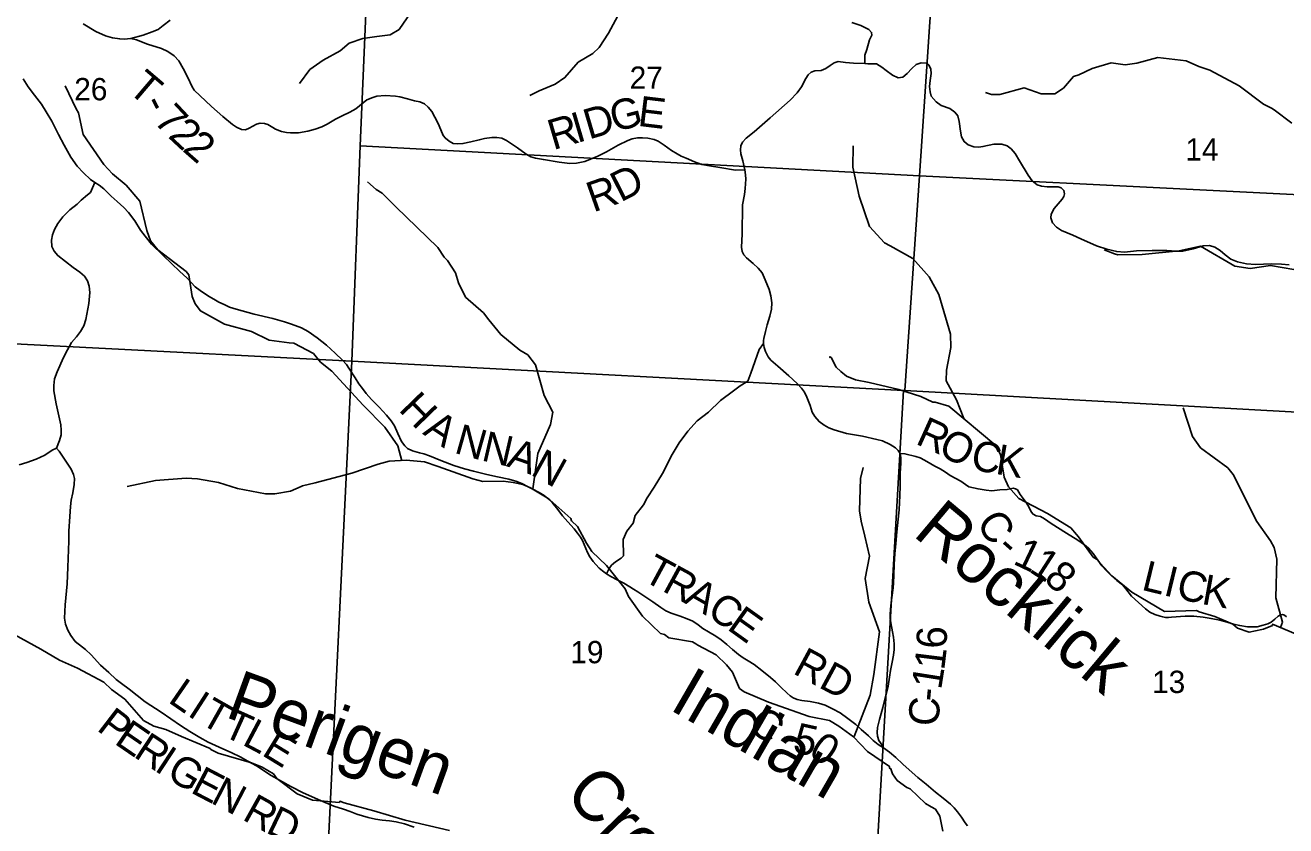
# Model space of a CAD drawing. Extents: x 1878108 to 2183446, y 146837 to 508383.
# Drawn here: x 2017962 to 2030457, y 246251 to 254185 of the extents above; entities that cross this region are included whole.
import ezdxf

# ---------------------------------------------------------------- set-up
doc = ezdxf.new("R2010")
doc.units = 0
for name, color, linetype in [('GM_X_County_Road', 7, 'Continuous'), ('GM_X_County_Road_Text', 7, 'Continuous'), ('GM_X_Minor_River', 7, 'Continuous'), ('GM_X_Minor_River_Text', 7, 'Continuous'), ('GM_X_Section', 7, 'Continuous'), ('GM_X_Section_Text', 7, 'Continuous'), ('GM_X_Township_Road', 7, 'Continuous'), ('GM_X_Township_Road_Text', 7, 'Continuous'), ('GM_X_Township_ROW', 7, 'Continuous')]:
    doc.layers.add(name, color=color, linetype=linetype)

msp = doc.modelspace()

# ---------------------------------------------------------------- linework, layer by layer
at = {"layer": 'GM_X_County_Road'}
for points in [[(2018537, 254198), (2018662, 254124), (2018758, 254079), (2018827, 254061), (2018899, 254049), (2018944, 254048), (2019008, 254052), (2019132, 254088), (2019220, 254119), (2019281, 254144), (2019331, 254184), (2019399, 254235)], [(2026469, 247023), (2026457, 247050), (2026423, 247098), (2026409, 247139), (2026406, 247176), (2026411, 247226), (2026428, 247305), (2026463, 247423), (2026493, 247546), (2026514, 247634), (2026528, 247725), (2026538, 247790), (2026554, 247872), (2026568, 247941), (2026574, 247998), (2026575, 248055), (2026568, 248122), (2026560, 248173), (2026542, 248261), (2026535, 248310), (2026534, 248347), (2026537, 248396), (2026545, 248465), (2026556, 248537), (2026566, 248608), (2026569, 248655), (2026570, 248738), (2026576, 248839), (2026581, 248950), (2026590, 249044), (2026602, 249163), (2026614, 249289), (2026624, 249383), (2026629, 249456), (2026632, 249526), (2026633, 249618), (2026635, 249747), (2026640, 249846), (2026640, 249900), (2026634, 249942), (2026614, 249972), (2026588, 249998), (2026536, 250029), (2026460, 250065), (2026403, 250081), (2026260, 250111), (2026103, 250140), (2025980, 250174), (2025926, 250195), (2025880, 250221), (2025831, 250257), (2025790, 250307), (2025763, 250350), (2025741, 250415), (2025710, 250500), (2025685, 250550), (2025656, 250588), (2025614, 250636), (2025531, 250711), (2025421, 250807), (2025354, 250866), (2025326, 250900), (2025299, 250952), (2025286, 250990), (2025280, 251030), (2025280, 251061), (2025282, 251081), (2025298, 251149), (2025317, 251217), (2025342, 251303), (2025358, 251370), (2025364, 251433), (2025353, 251503), (2025335, 251565), (2025296, 251663), (2025265, 251731), (2025227, 251776), (2025177, 251823), (2025111, 251880), (2025086, 251911), (2025067, 251944), (2025063, 251987), (2025068, 252113), (2025072, 252405), (2025091, 252509), (2025097, 252568), (2025104, 252658), (2025101, 252702), (2025096, 252752), (2025075, 252842), (2025056, 252911), (2025052, 252950), (2025056, 252991), (2025072, 253026), (2025107, 253066), (2025187, 253128), (2025347, 253268), (2025543, 253441), (2025613, 253515), (2025655, 253575), (2025699, 253656), (2025722, 253692), (2025753, 253721), (2025788, 253733), (2025850, 253738), (2025897, 253756), (2025941, 253786), (2025981, 253812), (2026020, 253825), (2026092, 253817), (2026171, 253810), (2026283, 253806), (2026314, 253802), (2026399, 253801), (2026451, 253771), (2026497, 253737), (2026559, 253690), (2026616, 253664), (2026662, 253672), (2026705, 253706), (2026751, 253757), (2026794, 253795), (2026843, 253813), (2026895, 253808), (2026923, 253787), (2026937, 253751), (2026940, 253706), (2026932, 253637), (2026926, 253577), (2026932, 253524), (2026943, 253481), (2026990, 253426), (2027041, 253388), (2027127, 253361), (2027176, 253325), (2027205, 253287), (2027220, 253232), (2027232, 253134), (2027243, 253080), (2027270, 253032), (2027308, 253000), (2027365, 252981), (2027413, 252975), (2027454, 252982), (2027562, 253006), (2027642, 253007), (2027695, 252990), (2027733, 252959), (2027773, 252914), (2027818, 252841), (2027902, 252700), (2027943, 252644), (2027991, 252602), (2028035, 252590), (2028090, 252585), (2028200, 252584), (2028230, 252573), (2028258, 252548), (2028264, 252515), (2028257, 252489), (2028240, 252460), (2028161, 252368), (2028131, 252314), (2028129, 252276), (2028145, 252228), (2028185, 252185), (2028232, 252152), (2028346, 252104), (2028426, 252067), (2028582, 251999), (2028684, 251966), (2028781, 251942), (2028858, 251935), (2028976, 251948), (2029131, 251952), (2029276, 251952), (2029369, 251946), (2029435, 251945), (2029540, 251969), (2029639, 251999), (2029699, 252002), (2029753, 251986), (2029807, 251951), (2029857, 251910), (2029913, 251867), (2029979, 251840), (2030068, 251819), (2030157, 251814), (2030315, 251821), (2030413, 251818), (2030489, 251810)], [(2027302, 246250), (2027278, 246280), (2027241, 246337), (2027204, 246391), (2027171, 246429), (2027133, 246467), (2027062, 246525), (2026985, 246584), (2026891, 246663), (2026809, 246731), (2026724, 246807), (2026660, 246863), (2026590, 246929), (2026529, 246982), (2026469, 247023), (2026416, 247058), (2026366, 247098), (2026319, 247144), (2026248, 247206), (2026194, 247255), (2026115, 247315), (2026040, 247370), (2025965, 247411), (2025891, 247447), (2025824, 247466), (2025741, 247484), (2025660, 247494), (2025612, 247504), (2025573, 247519), (2025544, 247540), (2025514, 247566), (2025453, 247624), (2025398, 247677), (2025349, 247722), (2025264, 247790), (2025186, 247849), (2025129, 247887), (2025079, 247915), (2025031, 247949), (2024974, 247997), (2024917, 248047), (2024859, 248094), (2024806, 248131), (2024734, 248173), (2024680, 248208), (2024631, 248242), (2024579, 248278), (2024524, 248303), (2024454, 248327), (2024363, 248357), (2024312, 248383), (2024261, 248415), (2024183, 248470), (2024105, 248523), (2024035, 248569), (2023992, 248595), (2023956, 248618), (2023897, 248656), (2023837, 248687), (2023766, 248723), (2023723, 248749), (2023683, 248779), (2023652, 248804), (2023619, 248839), (2023590, 248871), (2023557, 248917), (2023535, 248960), (2023502, 249040), (2023485, 249077), (2023466, 249111), (2023436, 249150), (2023402, 249194), (2023339, 249264), (2023287, 249324), (2023241, 249385), (2023186, 249454), (2023142, 249496), (2023107, 249523), (2023056, 249555), (2022995, 249586), (2022935, 249616), (2022890, 249640), (2022835, 249663), (2022756, 249685), (2022644, 249710), (2022538, 249734), (2022407, 249767), (2022316, 249790), (2022210, 249823), (2022083, 249870), (2021969, 249916), (2021914, 249936), (2021869, 249947), (2021801, 249967), (2021752, 249990), (2021724, 250016), (2021693, 250059), (2021656, 250140), (2021621, 250215), (2021588, 250266), (2021542, 250322), (2021470, 250401), (2021396, 250475), (2021340, 250537), (2021304, 250584), (2021269, 250630), (2021232, 250691), (2021169, 250788), (2021145, 250822), (2021107, 250866), (2021035, 250935), (2020948, 251015), (2020856, 251087), (2020766, 251149), (2020699, 251185), (2020600, 251224), (2020532, 251244), (2020415, 251279), (2020230, 251323), (2020054, 251370), (2019987, 251392), (2019933, 251416), (2019880, 251442), (2019832, 251470), (2019779, 251501), (2019695, 251557), (2019647, 251593), (2019566, 251677), (2019490, 251749), (2019415, 251819), (2019325, 251906), (2019215, 252016), (2019150, 252095), (2019105, 252153), (2019050, 252247), (2018987, 252330), (2018939, 252378), (2018872, 252439), (2018813, 252492), (2018740, 252563), (2018695, 252600), (2018651, 252627), (2018609, 252655), (2018539, 252722), (2018478, 252788), (2018415, 252876), (2018348, 252995), (2018292, 253101), (2018225, 253233), (2018171, 253328), (2018123, 253403), (2018055, 253493), (2017991, 253576), (2017943, 253655)], [(2026634, 249942), (2026681, 249938), (2026790, 249911), (2026832, 249897), (2026876, 249875), (2026938, 249838), (2026979, 249814), (2027030, 249790), (2027085, 249757), (2027130, 249724), (2027236, 249668), (2027283, 249634), (2027316, 249609), (2027406, 249590), (2027487, 249578), (2027544, 249572), (2027622, 249579), (2027694, 249585), (2027753, 249596), (2027778, 249591), (2027796, 249580), (2027824, 249535), (2027884, 249455), (2027909, 249412), (2027932, 249362), (2027952, 249338), (2027983, 249324), (2028025, 249315), (2028065, 249293), (2028132, 249247), (2028284, 249150), (2028395, 249081), (2028461, 249035), (2028502, 249003), (2028546, 248951), (2028593, 248883), (2028633, 248828), (2028677, 248781), (2028725, 248730), (2028782, 248682), (2028838, 248638), (2028870, 248600), (2028927, 248528), (2028997, 248463), (2029065, 248401), (2029109, 248367), (2029159, 248345), (2029213, 248330), (2029237, 248322), (2029265, 248316), (2029295, 248316), (2029324, 248320), (2029460, 248329), (2029546, 248328), (2029637, 248319), (2029716, 248304), (2029803, 248288), (2029876, 248270), (2029937, 248248), (2030000, 248235), (2030078, 248224), (2030124, 248222), (2030172, 248224), (2030233, 248239), (2030278, 248251), (2030312, 248268), (2030348, 248299), (2030380, 248327), (2030401, 248340), (2030423, 248345), (2030445, 248339), (2030462, 248323)]]:
    msp.add_lwpolyline(points, dxfattribs=at)
at = {"layer": 'GM_X_Minor_River'}
for points in [[(2022757, 255655), (2022731, 255641), (2022655, 255513), (2022634, 255336), (2022563, 255250), (2022443, 255217), (2022297, 255090), (2022220, 254970), (2022158, 254930), (2022047, 254877), (2021906, 254577), (2021886, 254493), (2021862, 254426), (2021668, 254143), (2021580, 254090), (2021474, 254077), (2021448, 254074), (2021308, 254054), (2021173, 254007), (2021083, 253933), (2020916, 253838), (2020784, 253746), (2020680, 253609)], [(2023924, 254446), (2023744, 254107), (2023650, 253966), (2023588, 253904), (2023442, 253818), (2023312, 253666), (2023214, 253601), (2023056, 253534), (2022963, 253490)], [(2030517, 253214), (2030341, 253346), (2030314, 253363), (2030235, 253403), (2029993, 253585), (2029704, 253741), (2029596, 253777), (2029469, 253831), (2029187, 253864), (2028980, 253810), (2028866, 253794), (2028725, 253814), (2028539, 253756), (2028404, 253694), (2028351, 253676), (2028254, 253563), (2028168, 253505), (2028031, 253506), (2027863, 253565), (2027623, 253500), (2027540, 253499), (2027480, 253517)], [(2021694, 249868), (2021654, 250018), (2021528, 250202), (2021311, 250420), (2021002, 250756), (2020889, 250846), (2020818, 250933), (2020623, 251033), (2020577, 251037), (2020381, 251065), (2020206, 251151), (2019938, 251223), (2019699, 251353), (2019647, 251423), (2019617, 251496), (2019584, 251712), (2019557, 251743), (2019276, 251958), (2019203, 252047), (2019166, 252152), (2019099, 252441), (2018964, 252600), (2018828, 252713), (2018741, 252806), (2018536, 253103), (2018491, 253317), (2018466, 253356), (2018359, 253584)], [(2027264, 250287), (2027193, 250474), (2027091, 250662), (2027093, 250768), (2027137, 250991), (2027132, 251125), (2027016, 251515), (2026923, 251691), (2026759, 251873), (2026534, 252000), (2026478, 252028), (2026332, 252190), (2026228, 252492), (2026166, 252780), (2026169, 252989)], [(2022994, 249590), (2023043, 249940), (2023169, 250227), (2023193, 250350), (2023106, 250515), (2023020, 250821), (2022943, 250918), (2022864, 250964), (2022677, 251121), (2022556, 251265), (2022504, 251335), (2022325, 251491), (2022256, 251633), (2022227, 251732), (2022149, 251855), (2022116, 251886), (2022053, 251981), (2021636, 252385), (2021500, 252522), (2021440, 252556), (2021356, 252632)], [(2031627, 252055), (2031371, 251887), (2031307, 251829), (2031198, 251794), (2031155, 251764), (2031060, 251725), (2030924, 251715), (2030704, 251758), (2030535, 251765), (2030304, 251803), (2030104, 251775), (2029953, 251796), (2029610, 251995), (2029399, 251948), (2029032, 251912), (2028793, 251911), (2028759, 251918), (2028657, 251958)], [(2027117, 250410), (2026982, 250449), (2026958, 250451), (2026839, 250507), (2026621, 250575), (2026326, 250646), (2026192, 250670), (2026102, 250706), (2026046, 250754), (2026000, 250796), (2025952, 250892), (2025936, 250900), (2025940, 250888)], [(2030552, 248154), (2030324, 248249), (2030324, 248237), (2030234, 248199), (2030220, 248197), (2030092, 248171), (2029977, 248210), (2029933, 248248), (2029753, 248326), (2029599, 248372), (2029573, 248386), (2029254, 248375), (2028932, 248565), (2028731, 248729), (2028579, 248892), (2028547, 248914), (2028401, 249116), (2028383, 249138), (2028325, 249204), (2028095, 249346), (2027810, 249496), (2027708, 249610), (2027666, 249706), (2027630, 249931), (2027584, 250021), (2027117, 250410)], [(2030404, 248216), (2030424, 248269), (2030357, 248509), (2030369, 248894), (2030342, 249010), (2030305, 249074), (2030168, 249268), (2029936, 249734), (2029882, 249800), (2029610, 249997), (2029531, 250109), (2029439, 250393)], [(2026028, 247238), (2025934, 247294), (2025734, 247335), (2025329, 247477), (2025089, 247579), (2025043, 247613), (2024973, 247773), (2024913, 247845), (2024811, 247947), (2024628, 248041), (2024608, 248053), (2024576, 248073), (2024340, 248115), (2024300, 248147), (2024258, 248157), (2024080, 248327), (2023943, 248523), (2023907, 248599), (2023725, 248832), (2023577, 248970), (2023527, 249052), (2023435, 249216), (2023377, 249272), (2023371, 249298), (2023161, 249483), (2023137, 249501), (2022971, 249601), (2022894, 249634), (2022800, 249652), (2022700, 249668), (2022498, 249664), (2022399, 249689), (2022055, 249813), (2021921, 249857), (2021738, 249875), (2021570, 249864), (2021460, 249834), (2021201, 249745), (2020835, 249649)], [(2026177, 247137), (2026337, 247547), (2026373, 247752), (2026428, 248174), (2026323, 248468), (2026288, 248703), (2026331, 248923), (2026285, 249121), (2026247, 249270), (2026231, 249373), (2026240, 249694), (2026268, 249803)], [(2020837, 249649), (2020712, 249619), (2020698, 249615), (2020592, 249567), (2020437, 249542), (2020345, 249540), (2020067, 249593), (2019878, 249653), (2019670, 249689), (2019556, 249697), (2019255, 249672), (2018972, 249615)], [(2022167, 246203), (2021729, 246306), (2021416, 246401), (2021124, 246477), (2021080, 246495), (2021076, 246483), (2020811, 246504), (2020659, 246568), (2020457, 246720), (2020422, 246766), (2020312, 246832), (2020204, 246874), (2019874, 246972), (2019803, 247008), (2019795, 247018), (2019511, 247137), (2019357, 247207), (2019237, 247239), (2019136, 247295), (2018950, 247505), (2018816, 247603), (2018740, 247675), (2018480, 247813), (2018301, 247891), (2018117, 248003), (2017688, 248235)], [(2027057, 246198), (2027029, 246345), (2026983, 246415), (2026943, 246439), (2026887, 246471), (2026733, 246619), (2026699, 246631), (2026603, 246701), (2026557, 246765), (2026543, 246815), (2026529, 246821), (2026527, 246839), (2026309, 246989), (2026173, 247134), (2026028, 247238)]]:
    msp.add_lwpolyline(points, dxfattribs=at)
at = {"layer": 'GM_X_Section'}
for points in [[(2018956, 256236), (2021428, 256117), (2021376, 255152), (2021283, 252989), (2021200, 250855), (2015798, 251134), (2016099, 256382)], [(2026973, 254859), (2026826, 252691), (2021283, 252989), (2021376, 255152)], [(2032511, 254552), (2032382, 252416), (2026826, 252691), (2026973, 254859)], [(2021283, 252989), (2026826, 252691), (2026682, 250564), (2026668, 250565), (2021200, 250855)], [(2026826, 252691), (2032382, 252416), (2032246, 250258), (2026682, 250564)], [(2015798, 251134), (2021200, 250855), (2020937, 245497), (2015391, 245807)], [(2021200, 250855), (2026668, 250565), (2026359, 245218), (2020937, 245497)], [(2026668, 250565), (2026682, 250564), (2032246, 250258), (2031941, 244950), (2026359, 245218)]]:
    msp.add_lwpolyline(points, close=True, dxfattribs=at)
at = {"layer": 'GM_X_Township_Road'}
for points in [[(2019008, 254052), (2019066, 254042), (2019175, 253998), (2019312, 253953), (2019377, 253926), (2019437, 253883), (2019486, 253831), (2019529, 253756), (2019578, 253661), (2019615, 253582), (2019637, 253542), (2019808, 253381), (2019922, 253279), (2020018, 253200), (2020055, 253176), (2020105, 253151), (2020147, 253150), (2020183, 253164), (2020255, 253203), (2020292, 253213), (2020335, 253211), (2020368, 253200), (2020417, 253170), (2020443, 253154), (2020501, 253131), (2020552, 253122), (2020593, 253118), (2020672, 253119), (2020763, 253134), (2020835, 253155), (2020901, 253179), (2020956, 253205), (2021036, 253254), (2021105, 253288), (2021180, 253324), (2021238, 253358), (2021349, 253446), (2021409, 253470), (2021447, 253481), (2021530, 253488), (2021631, 253482), (2021675, 253477), (2021751, 253456), (2021822, 253437), (2021874, 253426), (2021921, 253407), (2021957, 253373), (2021991, 253331), (2022023, 253273), (2022054, 253210), (2022083, 253147), (2022105, 253092), (2022127, 253065), (2022164, 253035), (2022205, 253014), (2022246, 253009), (2022300, 253012), (2022379, 253030), (2022462, 253048), (2022514, 253061), (2022588, 253071), (2022636, 253074), (2022685, 253065), (2022733, 253043), (2022841, 252970), (2022926, 252907), (2022972, 252882), (2023021, 252868), (2023099, 252853), (2023256, 252827), (2023361, 252814), (2023425, 252819), (2023508, 252836), (2023639, 252888), (2023722, 252932), (2023839, 252997), (2023936, 253042), (2023979, 253059), (2024030, 253069), (2024081, 253070), (2024133, 253066), (2024196, 253054), (2024235, 253035), (2024295, 252997), (2024367, 252942), (2024425, 252909), (2024464, 252887), (2024512, 252868), (2024597, 252831), (2024669, 252806), (2024746, 252791), (2024847, 252775), (2025002, 252750), (2025096, 252752)], [(2017902, 249829), (2017979, 249853), (2018070, 249884), (2018155, 249924), (2018229, 249973), (2018273, 249994), (2018302, 250070), (2018318, 250127), (2018319, 250173), (2018314, 250224), (2018268, 250432), (2018247, 250561), (2018246, 250615), (2018254, 250680), (2018279, 250751), (2018340, 250891), (2018380, 250969), (2018420, 251041), (2018470, 251097), (2018510, 251149), (2018542, 251206), (2018563, 251269), (2018592, 251428), (2018603, 251535), (2018597, 251599), (2018580, 251653), (2018551, 251697), (2018504, 251739), (2018436, 251785), (2018360, 251844), (2018285, 251903), (2018248, 251947), (2018227, 251992), (2018222, 252055), (2018231, 252107), (2018254, 252162), (2018284, 252219), (2018336, 252286), (2018405, 252355), (2018478, 252413), (2018517, 252453), (2018579, 252503), (2018609, 252529), (2018629, 252573), (2018651, 252627)], [(2021818, 246238), (2021720, 246270), (2021640, 246290), (2021573, 246301), (2021500, 246307), (2021434, 246318), (2021362, 246333), (2021248, 246367), (2021183, 246394), (2021116, 246416), (2021022, 246445), (2020888, 246503), (2020716, 246579), (2020595, 246640), (2020401, 246751), (2020254, 246844), (2020169, 246893), (2020094, 246935), (2020010, 246974), (2019883, 247031), (2019776, 247080), (2019692, 247125), (2019593, 247187), (2019500, 247245), (2019310, 247376), (2019152, 247481), (2018992, 247605), (2018915, 247661), (2018863, 247702), (2018791, 247770), (2018709, 247844), (2018616, 247945), (2018561, 247997), (2018531, 248020), (2018458, 248078), (2018414, 248136), (2018386, 248190), (2018361, 248250), (2018352, 248310), (2018358, 248440), (2018377, 248650), (2018384, 248815), (2018394, 249071), (2018395, 249171), (2018404, 249315), (2018410, 249417), (2018419, 249479), (2018434, 249552), (2018447, 249635), (2018450, 249693), (2018440, 249732), (2018417, 249785), (2018300, 249963), (2018273, 249994)]]:
    msp.add_lwpolyline(points, dxfattribs=at)
at = {"layer": 'GM_X_Township_ROW'}
for points in [[(2026155, 254212), (2026245, 254182), (2026325, 254144), (2026351, 254114), (2026352, 254085), (2026332, 254040), (2026303, 253944), (2026283, 253888), (2026283, 253806)], [(2023723, 248749), (2023750, 248802), (2023773, 248834), (2023813, 248867), (2023870, 248902), (2023892, 248928), (2023893, 248988), (2023890, 249025), (2023890, 249088), (2023925, 249171), (2023987, 249249), (2024007, 249325), (2024090, 249432), (2024127, 249502), (2024196, 249606), (2024279, 249742), (2024373, 249931), (2024444, 250047), (2024531, 250162), (2024621, 250265), (2024734, 250351), (2024855, 250466), (2024981, 250563), (2025048, 250611), (2025124, 250659), (2025155, 250738), (2025236, 250971), (2025280, 251030)]]:
    msp.add_lwpolyline(points, dxfattribs=at)

# ---------------------------------------------------------------- texts
at = {"layer": 'GM_X_County_Road_Text'}
for s, rotation, p in [('H', 314.1525, (2021654, 250371)), ('A', 326.6004, (2021893, 250137)), ('R', 335.7221, (2026776, 250041)), ('N', 344.1566, (2022204, 249950)), ('N', 347.0117, (2022474, 249874)), ('O', 332.0338, (2026996, 249942)), ('A', 340.8618, (2022723, 249817)), ('C', 349.6234, (2027323, 249785)), ('K', 350.4358, (2027570, 249740)), ('N', 330.9905, (2022960, 249736)), ('C', 303.6154, (2027381, 249253)), ('-', 318.5246, (2027574, 248984)), ('1', 334.5372, (2027742, 248852)), ('T', 331.5142, (2024068, 248691)), ('1', 327.2301, (2027900, 248777)), ('R', 331.4553, (2024265, 248584)), ('8', 318.2232, (2028046, 248685)), ('L', 346.3286, (2029016, 248592)), ('I', 346.3273, (2029234, 248539)), ('C', 347.0681, (2029358, 248509)), ('A', 329.9809, (2024480, 248467)), ('K', 349.7534, (2029613, 248451)), ('C', 326.58, (2024705, 248338)), ('E', 324.4262, (2024908, 248204)), ('6', 89.1677, (2027096, 248005)), ('RD', 331.6659, (2025560, 247767)), ('1', 82.8945, (2027070, 247786)), ('1', 81.0335, (2027040, 247593)), ('C', 86.3678, (2027014, 247232)), ('-', 84.6766, (2027029, 247475)), ('C', 321.4094, (2025108, 247227)), ('5', 347.4153, (2025559, 246984)), ('0', 325.0216, (2025712, 246957)), ('-', 348.5859, (2025440, 247008))]:
    msp.add_text(s, height=300, rotation=rotation, dxfattribs=at).set_placement(p)
at = {"layer": 'GM_X_Minor_River_Text'}
for s, rotation, p in [('Rocklick', 319.9998, (2026749, 249134)), ('Perigen', 340.0029, (2019930, 247334)), ('Indian', 330.0018, (2024333, 247411)), ('Creek', 314.0019, (2023291, 246553))]:
    msp.add_text(s, height=500, rotation=rotation, dxfattribs=at).set_placement(p)
at = {"layer": 'GM_X_Section_Text'}
for s, p in [('27', (2023953, 253555)), ('26', (2018448, 253441)), ('14', (2029461, 252844)), ('19', (2023365, 247862)), ('13', (2029131, 247567))]:
    msp.add_text(s, height=221, rotation=0, dxfattribs=at).set_placement(p)
at = {"layer": 'GM_X_Township_Road_Text'}
for s, rotation, p in [('T', 319.5365, (2018967, 253535)), ('-', 297.4099, (2019118, 253413)), ('7', 313.1101, (2019227, 253231)), ('D', 16.4693, (2023549, 253051)), ('G', 14.2872, (2023800, 253125)), ('E', 353.0467, (2024026, 253189)), ('R', 16.482, (2023195, 252946)), ('I', 16.4878, (2023431, 253016)), ('2', 317.0527, (2019369, 253080)), ('2', 318.7527, (2019511, 252947)), ('D', 27.0523, (2023864, 252427)), ('R', 19.3915, (2023592, 252328)), ('L', 325.4107, (2019367, 247483)), ('I', 327.159, (2019560, 247350)), ('T', 330.5158, (2019680, 247273)), ('P', 322.463, (2018661, 247205)), ('T', 335.7988, (2019902, 247149)), ('E', 325.5485, (2018835, 247071)), ('L', 332.1047, (2020102, 247060)), ('R', 326.635, (2019026, 246941)), ('E', 328.4839, (2020296, 246957)), ('I', 326.7269, (2019232, 246805)), ('G', 329.3578, (2019348, 246730)), ('E', 332.4783, (2019590, 246586)), ('N', 332.4428, (2019789, 246483)), ('R', 330.8612, (2020103, 246318)), ('D', 334.4086, (2020336, 246189))]:
    msp.add_text(s, height=300, rotation=rotation, dxfattribs=at).set_placement(p)

doc.saveas('drawing.dxf')
